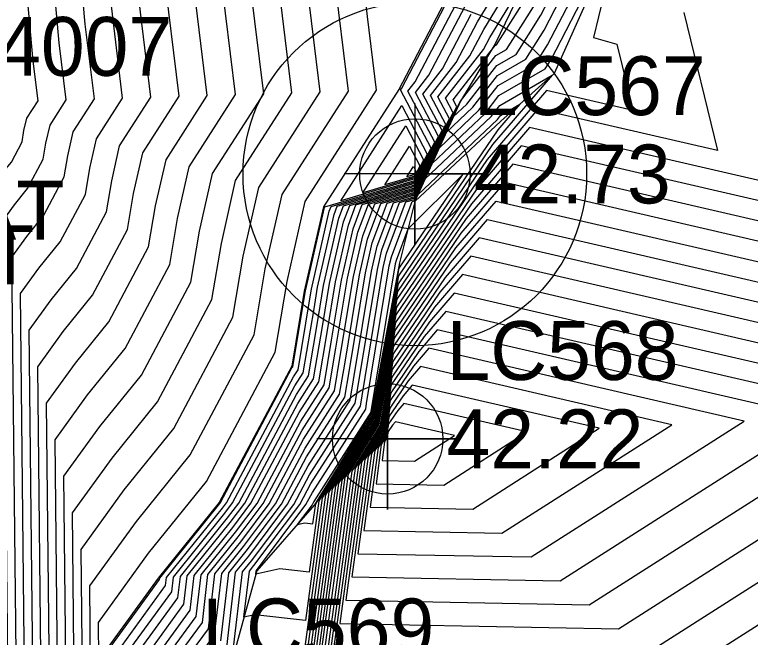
# Model space of a CAD drawing. Extents: x 2188792 to 2191981, y 386090 to 389710.
# Drawn here: x 2190390.17 to 2190421.41, y 387889.27 to 387915.72 of the extents above; entities that cross this region are included whole.
import ezdxf

# ---------------------------------------------------------------- set-up
doc = ezdxf.new("R2010")
doc.units = 0
for name, color, linetype in [('COGO Default Chain', 7, 'Continuous'), ('DTM Contours Major', 7, 'Continuous'), ('DTM Contours Minor', 7, 'Continuous'), ('Exist DTM Breakline Underwater Cogo Comment', 7, 'Continuous'), ('Exist DTM Regular Point Underwater CELL', 7, 'Continuous'), ('Exist DTM Regular Point Underwater Cogo Elevation', 7, 'Continuous'), ('Exist DTM Regular Point Underwater Cogo Number', 7, 'Continuous'), ('Exist Structure Major Deck Tunnel Box Culvert Cogo Comment', 7, 'Continuous'), ('PH Exist DTM Breakline', 7, 'Continuous')]:
    doc.layers.add(name, color=color, linetype=linetype)

msp = doc.modelspace()

# ---------------------------------------------------------------- linework, layer by layer
at = {"layer": 'COGO Default Chain'}
msp.add_circle((2190407.162, 387908.956), 7.295, dxfattribs=at)
at = {"layer": 'DTM Contours Major'}
for points in [[(2190392.339, 387883.54), (2190392.515, 387886.284), (2190393.044, 387887.647), (2190392.985, 387893.01), (2190394.82, 387895.532), (2190396.927, 387898.149), (2190399.436, 387902.874), (2190399.874, 387905.462), (2190400.536, 387908.38), (2190403.139, 387912.441), (2190402.018, 387921.617), (2190401.789, 387924.151), (2190399.901, 387926.477), (2190398.187, 387927.588), (2190395.568, 387929.006), (2190392.953, 387930.19), (2190387.52, 387931.086), (2190385.94, 387931.16), (2190384.158, 387930.912), (2190377.432, 387931.225), (2190374.218, 387928.651), (2190367.692, 387928.954)], [(2190390.839, 387883.03), (2190390.957, 387884.866), (2190391.31, 387885.778), (2190391.145, 387900.768), (2190392.23, 387902.26), (2190393.476, 387903.807), (2190394.959, 387906.6), (2190395.218, 387908.13), (2190395.61, 387909.855), (2190397.148, 387912.255), (2190396.486, 387917.68), (2190395.845, 387924.762), (2190394.821, 387926.024), (2190393.891, 387926.628), (2190392.469, 387927.397), (2190391.05, 387928.04), (2190388.101, 387928.526), (2190387.244, 387928.566), (2190382.22, 387927.868), (2190380.808, 387927.934), (2190371.743, 387920.674), (2190370.895, 387920.714)], [(2190389.339, 387882.521), (2190389.398, 387883.449), (2190389.577, 387883.91), (2190389.306, 387908.527), (2190389.641, 387908.987), (2190390.025, 387909.464), (2190390.482, 387910.326), (2190390.562, 387910.798), (2190390.683, 387911.33), (2190391.158, 387912.07), (2190390.953, 387913.743), (2190389.902, 387925.373)], [(2190430.407, 387919.746), (2190432.134, 387912.357), (2190434.375, 387903.174), (2190410.964, 387908.589), (2190409.12, 387906.439), (2190406.313, 387902.31), (2190405.576, 387898.405), (2190404.064, 387895.954), (2190402.437, 387883.91), (2190423.223, 387883.512), (2190437.744, 387892.777), (2190441.21, 387889.535), (2190448.102, 387892.246), (2190449.381, 387900.272), (2190450.288, 387901.478)], [(2190415.379, 387917.408), (2190414.75, 387914.759), (2190415.739, 387914.475), (2190416.429, 387911.646), (2190412.745, 387912.498), (2190410.238, 387909.576), (2190406.423, 387903.964), (2190405.422, 387898.657), (2190403.367, 387895.326), (2190402.368, 387887.929)], [(2190399.434, 387888.594), (2190399.841, 387892.056), (2190400.217, 387892.523), (2190402.015, 387894.921), (2190402.685, 387896.181), (2190404.63, 387899.222), (2190404.74, 387899.873), (2190405.568, 387904.904), (2190405.757, 387905.735), (2190406.513, 387907.75), (2190407.158, 387907.939), (2190407.889, 387909.397), (2190410.143, 387911.532), (2190410.734, 387912.292), (2190412.693, 387913.42), (2190412.943, 387913.815), (2190414.666, 387917.15)], [(2190402.839, 387873.394), (2190400.615, 387879.729), (2190400.014, 387881.548), (2190399.965, 387881.832), (2190395.991, 387885.69), (2190395.724, 387885.982), (2190397.198, 387888.611), (2190398.136, 387889.9), (2190398.376, 387891.945), (2190399.657, 387893.536), (2190400.719, 387894.952), (2190402.376, 387898.071), (2190403.525, 387899.867), (2190403.81, 387901.553), (2190404.299, 387904.524), (2190404.743, 387906.481), (2190405.19, 387907.672), (2190407.159, 387908.25), (2190408.943, 387911.805), (2190408.783, 387912.111), (2190410.363, 387914.139), (2190410.574, 387914.41), (2190410.635, 387914.445), (2190412.22, 387916.958)], [(2190397.465, 387874.512), (2190395.4, 387880.754), (2190395.234, 387881.731), (2190393.918, 387883.008), (2190393.943, 387884.478), (2190394.086, 387886.713), (2190394.517, 387887.823), (2190394.988, 387888.664), (2190396.837, 387891.206), (2190396.911, 387891.834), (2190399.097, 387894.549), (2190399.423, 387894.984), (2190402.067, 387899.961), (2190402.42, 387900.512), (2190402.879, 387903.232), (2190403.029, 387904.145), (2190403.73, 387907.228), (2190403.867, 387907.593), (2190407.16, 387908.56), (2190408.16, 387910.552), (2190407.184, 387912.411), (2190407.761, 387913.151), (2190409.293, 387916.079)], [(2190406.936, 387910.14), (2190407.377, 387909.299), (2190407.162, 387908.87), (2190405.881, 387908.494), (2190406.936, 387910.14)], [(2190433.438, 387899.07), (2190409.183, 387904.681), (2190408.001, 387903.303), (2190406.202, 387900.656), (2190405.73, 387898.153), (2190404.761, 387896.582), (2190403.718, 387888.863), (2190417.04, 387888.608), (2190433.438, 387899.07)], [(2190418.068, 387898.305), (2190407.403, 387900.772), (2190406.883, 387900.166), (2190406.092, 387899.002), (2190405.884, 387897.901), (2190405.458, 387897.21), (2190404.999, 387893.816), (2190410.858, 387893.704), (2190418.068, 387898.305)]]:
    msp.add_lwpolyline(points, dxfattribs=at)
at = {"layer": 'DTM Contours Minor'}
for points in [[(2190402.949, 387885.891), (2190404.343, 387896.205), (2190405.638, 387898.305), (2190406.269, 387901.648), (2190408.673, 387905.185), (2190410.252, 387907.026), (2190441.553, 387899.786), (2190441.381, 387900.489), (2190441.249, 387901.056), (2190443.588, 387920.425), (2190446.683, 387921.817), (2190441.565, 387923.861), (2190437.513, 387929.696), (2190437.639, 387930.21), (2190437.668, 387930.249), (2190437.735, 387930.29), (2190438.633, 387935.38), (2190439.212, 387936.391), (2190440.162, 387938.948), (2190441.548, 387942.801), (2190443.604, 387946.656), (2190445.021, 387950.269), (2190447.55, 387953.579), (2190450.118, 387955.095)], [(2190392.939, 387883.744), (2190393.139, 387886.851), (2190393.737, 387888.394), (2190393.72, 387889.906), (2190395.855, 387892.841), (2190398.307, 387895.886), (2190401.227, 387901.383), (2190401.736, 387904.395), (2190402.507, 387907.79), (2190405.536, 387912.515), (2190404.231, 387923.192), (2190404.167, 387923.907), (2190401.934, 387926.658), (2190399.906, 387927.973), (2190396.808, 387929.65), (2190393.715, 387931.051), (2190387.287, 387932.11), (2190385.418, 387932.197), (2190384.934, 387932.13), (2190376.082, 387932.542), (2190375.207, 387931.841), (2190366.411, 387932.251)], [(2190392.639, 387883.642), (2190392.827, 387886.567), (2190393.39, 387888.021), (2190393.353, 387891.458), (2190395.338, 387894.187), (2190397.617, 387897.018), (2190400.332, 387902.128), (2190400.805, 387904.929), (2190401.522, 387908.085), (2190404.337, 387912.478), (2190403.125, 387922.405), (2190402.978, 387924.029), (2190400.917, 387926.567), (2190399.046, 387927.78), (2190396.188, 387929.328), (2190393.334, 387930.621), (2190387.403, 387931.598), (2190385.679, 387931.678), (2190384.546, 387931.521), (2190376.757, 387931.884), (2190374.713, 387930.246), (2190367.051, 387930.603)], [(2190392.039, 387883.438), (2190392.204, 387886), (2190392.697, 387887.273), (2190392.617, 387894.561), (2190394.302, 387896.878), (2190396.237, 387899.281), (2190398.541, 387903.619), (2190398.943, 387905.996), (2190399.551, 387908.675), (2190401.941, 387912.404), (2190400.912, 387920.83), (2190400.6, 387924.273), (2190398.885, 387926.386), (2190397.328, 387927.396), (2190394.949, 387928.684), (2190392.573, 387929.76), (2190387.636, 387930.574), (2190386.201, 387930.641), (2190383.771, 387930.304), (2190378.107, 387930.567), (2190373.723, 387927.055), (2190368.332, 387927.306)], [(2190391.739, 387883.336), (2190391.892, 387885.717), (2190392.35, 387886.9), (2190392.249, 387896.113), (2190393.784, 387898.223), (2190395.546, 387900.412), (2190397.646, 387904.364), (2190398.011, 387906.529), (2190398.566, 387908.97), (2190400.743, 387912.367), (2190399.805, 387920.043), (2190399.412, 387924.395), (2190397.869, 387926.296), (2190396.469, 387927.204), (2190394.329, 387928.362), (2190392.192, 387929.33), (2190387.752, 387930.062), (2190386.462, 387930.122), (2190383.383, 387929.695), (2190378.782, 387929.909), (2190373.228, 387925.46), (2190368.973, 387925.658)], [(2190391.439, 387883.234), (2190391.58, 387885.433), (2190392.004, 387886.526), (2190391.881, 387897.665), (2190393.266, 387899.569), (2190394.856, 387901.544), (2190396.75, 387905.109), (2190397.08, 387907.063), (2190397.58, 387909.265), (2190399.545, 387912.33), (2190398.699, 387919.255), (2190398.223, 387924.518), (2190396.853, 387926.205), (2190395.609, 387927.012), (2190393.709, 387928.041), (2190391.812, 387928.9), (2190387.869, 387929.55), (2190386.723, 387929.603), (2190382.996, 387929.086), (2190379.457, 387929.251), (2190372.733, 387923.865), (2190369.614, 387924.01)], [(2190391.139, 387883.132), (2190391.269, 387885.15), (2190391.657, 387886.152), (2190391.513, 387899.217), (2190392.748, 387900.914), (2190394.166, 387902.675), (2190395.855, 387905.854), (2190396.149, 387907.597), (2190396.595, 387909.56), (2190398.347, 387912.292), (2190397.592, 387918.468), (2190397.034, 387924.64), (2190395.837, 387926.115), (2190394.75, 387926.82), (2190393.089, 387927.719), (2190391.431, 387928.47), (2190387.985, 387929.038), (2190386.983, 387929.084), (2190382.608, 387928.477), (2190380.132, 387928.592), (2190372.238, 387922.269), (2190370.254, 387922.362)], [(2190389.639, 387882.623), (2190389.71, 387883.732), (2190389.924, 387884.284), (2190389.674, 387906.976), (2190390.159, 387907.642), (2190390.715, 387908.333), (2190391.378, 387909.581), (2190391.493, 387910.264), (2190391.668, 387911.035), (2190392.356, 387912.107), (2190392.06, 387914.531), (2190391.09, 387925.251)], [(2190389.939, 387882.725), (2190390.022, 387884.016), (2190390.27, 387884.657), (2190390.042, 387905.424), (2190390.676, 387906.296), (2190391.405, 387907.201), (2190392.273, 387908.835), (2190392.424, 387909.731), (2190392.654, 387910.74), (2190393.554, 387912.144), (2190393.166, 387915.318), (2190392.279, 387925.129)], [(2190402.693, 387884.9), (2190404.203, 387896.08), (2190405.607, 387898.355), (2190406.291, 387901.979), (2190408.896, 387905.812), (2190410.608, 387907.808), (2190437.964, 387901.48), (2190436.758, 387906.423), (2190435.828, 387910.401), (2190437.025, 387920.311)], [(2190427.51, 387918.291), (2190430.786, 387904.869), (2190411.32, 387909.371), (2190409.344, 387907.067), (2190406.335, 387902.64), (2190405.545, 387898.456), (2190403.925, 387895.828), (2190402.181, 387882.919), (2190424.46, 387882.493), (2190435.711, 387889.671), (2190440.776, 387884.933), (2190447.37, 387887.527), (2190444.771, 387880.529), (2190450.213, 387875.966)], [(2190395.872, 387888.643), (2190397.357, 387890.684), (2190397.497, 387891.878), (2190399.321, 387894.144), (2190399.942, 387894.971), (2190402.191, 387899.205), (2190402.862, 387900.254), (2190403.251, 387902.561), (2190403.537, 387904.297), (2190404.135, 387906.929), (2190404.396, 387907.624), (2190407.16, 387908.436), (2190408.473, 387911.054), (2190407.824, 387912.291), (2190408.921, 387913.699), (2190409.82, 387915.418), (2190410.998, 387917.349)], [(2190396.314, 387888.632), (2190397.616, 387890.423), (2190397.79, 387891.9), (2190399.433, 387893.941), (2190400.201, 387894.965), (2190402.252, 387898.827), (2190403.083, 387900.125), (2190403.437, 387902.225), (2190403.791, 387904.372), (2190404.338, 387906.78), (2190404.661, 387907.64), (2190407.16, 387908.374), (2190408.63, 387911.304), (2190408.143, 387912.231), (2190409.502, 387913.973), (2190410.084, 387915.087), (2190411.541, 387917.476)], [(2190396.756, 387888.621), (2190397.876, 387890.161), (2190398.083, 387891.923), (2190399.545, 387893.739), (2190400.46, 387894.959), (2190402.314, 387898.449), (2190403.304, 387899.996), (2190403.623, 387901.889), (2190404.045, 387904.448), (2190404.54, 387906.631), (2190404.925, 387907.656), (2190407.159, 387908.312), (2190408.787, 387911.555), (2190408.463, 387912.171), (2190410.082, 387914.248), (2190410.348, 387914.756), (2190412.033, 387917.519)], [(2190398.081, 387888.589), (2190398.655, 387889.378), (2190398.962, 387891.989), (2190399.881, 387893.131), (2190401.238, 387894.94), (2190402.499, 387897.315), (2190403.967, 387899.609), (2190404.182, 387900.881), (2190404.806, 387904.676), (2190405.149, 387906.183), (2190405.719, 387907.703), (2190407.159, 387908.126), (2190408.792, 387911.38), (2190409.362, 387911.92), (2190410.638, 387913.563), (2190411.458, 387914.035), (2190412.509, 387915.701), (2190413.374, 387917.374)], [(2190398.915, 387889.116), (2190399.255, 387892.011), (2190399.993, 387892.928), (2190401.497, 387894.934), (2190402.561, 387896.937), (2190404.188, 387899.48), (2190404.368, 387900.545), (2190405.06, 387904.752), (2190405.351, 387906.034), (2190405.984, 387907.719), (2190407.158, 387908.064), (2190408.491, 387910.719), (2190409.622, 387911.791), (2190410.67, 387913.139), (2190411.87, 387913.83), (2190412.654, 387915.072), (2190413.804, 387917.3)], [(2190399.174, 387888.855), (2190399.548, 387892.034), (2190400.105, 387892.725), (2190401.756, 387894.927), (2190402.623, 387896.559), (2190404.409, 387899.351), (2190404.554, 387900.209), (2190405.314, 387904.828), (2190405.554, 387905.884), (2190406.248, 387907.734), (2190407.158, 387908.002), (2190408.19, 387910.058), (2190409.883, 387911.661), (2190410.702, 387912.716), (2190412.281, 387913.625), (2190412.798, 387914.444), (2190414.235, 387917.225)], [(2190390.539, 387882.929), (2190390.645, 387884.583), (2190390.964, 387885.405), (2190390.778, 387902.32), (2190391.712, 387903.605), (2190392.786, 387904.938), (2190394.064, 387907.345), (2190394.287, 387908.664), (2190394.624, 387910.15), (2190395.95, 387912.218), (2190395.379, 387916.893)], [(2190396.205, 387872.425), (2190393.555, 387880.437), (2190393.342, 387881.69), (2190393.214, 387881.814), (2190393.249, 387883.887), (2190393.452, 387887.038), (2190394.059, 387888.604), (2190394.104, 387888.685), (2190396.318, 387891.729), (2190396.325, 387891.79), (2190398.873, 387894.954), (2190398.905, 387894.996), (2190401.943, 387900.717), (2190401.978, 387900.77), (2190402.507, 387903.904), (2190402.522, 387903.993), (2190403.324, 387907.526), (2190403.337, 387907.562), (2190407.161, 387908.684), (2190407.847, 387910.051), (2190406.545, 387912.531), (2190406.601, 387912.603), (2190408.766, 387916.741)], [(2190396.835, 387873.468), (2190394.478, 387880.595), (2190394.288, 387881.711), (2190393.566, 387882.411), (2190393.596, 387884.183), (2190393.769, 387886.876), (2190394.288, 387888.214), (2190394.546, 387888.675), (2190396.578, 387891.467), (2190396.618, 387891.812), (2190398.985, 387894.752), (2190399.164, 387894.99), (2190402.005, 387900.339), (2190402.199, 387900.641), (2190402.693, 387903.568), (2190402.775, 387904.069), (2190403.527, 387907.377), (2190403.602, 387907.577), (2190407.161, 387908.622), (2190408.003, 387910.302), (2190406.865, 387912.471), (2190407.181, 387912.877), (2190409.029, 387916.41)], [(2190390.239, 387882.827), (2190390.334, 387884.299), (2190390.617, 387885.031), (2190390.41, 387903.872), (2190391.194, 387904.951), (2190392.095, 387906.07), (2190393.169, 387908.09), (2190393.356, 387909.197), (2190393.639, 387910.445), (2190394.752, 387912.181), (2190394.273, 387916.105)], [(2190410.966, 387873.603), (2190402.387, 387877.52), (2190401.245, 387880.773), (2190400.936, 387881.706), (2190400.912, 387881.852), (2190398.871, 387883.833), (2190396.452, 387886.482), (2190397.64, 387888.6), (2190398.395, 387889.639), (2190398.669, 387891.967), (2190399.769, 387893.333), (2190400.979, 387894.946), (2190402.438, 387897.693), (2190403.746, 387899.738), (2190403.996, 387901.217), (2190404.553, 387904.6), (2190404.946, 387906.332), (2190405.455, 387907.687), (2190407.159, 387908.188), (2190409.092, 387912.041), (2190409.101, 387912.05), (2190410.606, 387913.986), (2190411.046, 387914.24), (2190412.364, 387916.329)], [(2190399.439, 387871.724), (2190398.095, 387875.555), (2190396.323, 387880.913), (2190396.18, 387881.751), (2190394.27, 387883.605), (2190394.289, 387884.774), (2190394.404, 387886.55), (2190394.746, 387887.433), (2190395.43, 387888.653), (2190397.097, 387890.945), (2190397.204, 387891.856), (2190399.209, 387894.346), (2190399.682, 387894.978), (2190402.129, 387899.583), (2190402.641, 387900.383), (2190403.065, 387902.896), (2190403.283, 387904.221), (2190403.932, 387907.078), (2190404.131, 387907.609), (2190407.16, 387908.498), (2190408.317, 387910.803), (2190407.504, 387912.351), (2190408.341, 387913.425), (2190409.557, 387915.749)], [(2190418.589, 387915.81), (2190420.019, 387909.952), (2190412.389, 387911.716), (2190410.015, 387908.949), (2190406.401, 387903.633), (2190405.453, 387898.607), (2190403.506, 387895.451), (2190402.212, 387885.873)], [(2190410.462, 387910.204), (2190406.445, 387904.294), (2190405.391, 387898.708), (2190403.228, 387895.2), (2190402.523, 387889.985), (2190400.372, 387890.225), (2190399.904, 387890.123), (2190400.134, 387892.078), (2190400.329, 387892.32), (2190402.275, 387894.915), (2190402.747, 387895.803), (2190404.851, 387899.093), (2190404.926, 387899.537), (2190405.822, 387904.98), (2190405.959, 387905.586), (2190406.778, 387907.766), (2190407.158, 387907.877), (2190407.588, 387908.736), (2190410.404, 387911.402), (2190410.766, 387911.868), (2190412.987, 387913.147), (2190410.462, 387910.204)], [(2190410.686, 387910.831), (2190406.467, 387904.625), (2190405.361, 387898.758), (2190403.088, 387895.074), (2190402.678, 387892.041), (2190401.428, 387892.181), (2190400.41, 387891.959), (2190400.426, 387892.1), (2190400.441, 387892.118), (2190402.534, 387894.908), (2190402.808, 387895.425), (2190405.072, 387898.964), (2190405.112, 387899.201), (2190406.076, 387905.056), (2190406.162, 387905.437), (2190407.042, 387907.782), (2190407.157, 387907.815), (2190407.288, 387908.075), (2190410.664, 387911.273), (2190410.798, 387911.445), (2190411.617, 387911.916), (2190410.686, 387910.831)], [(2190406.606, 387911.866), (2190407.69, 387909.801), (2190407.161, 387908.746), (2190404.014, 387907.822), (2190406.606, 387911.866)], [(2190423.608, 387908.257), (2190412.033, 387910.935), (2190409.791, 387908.321), (2190406.379, 387903.302), (2190405.484, 387898.557), (2190403.646, 387895.577), (2190402.057, 387883.816)], [(2190406.771, 387911.003), (2190407.534, 387909.55), (2190407.161, 387908.808), (2190404.947, 387908.158), (2190406.771, 387911.003)], [(2190427.197, 387906.563), (2190411.677, 387910.153), (2190409.567, 387907.694), (2190406.357, 387902.971), (2190405.515, 387898.506), (2190403.785, 387895.703), (2190401.924, 387881.929), (2190425.696, 387881.473)], [(2190407.101, 387909.277), (2190407.22, 387909.049), (2190407.162, 387908.933), (2190406.815, 387908.831), (2190407.101, 387909.277)], [(2190405.33, 387898.809), (2190406.49, 387904.956), (2190409.195, 387908.936), (2190406.863, 387906.615), (2190406.365, 387905.287), (2190406.33, 387905.132), (2190405.298, 387898.865), (2190405.293, 387898.835), (2190402.87, 387895.047), (2190402.793, 387894.902), (2190402.167, 387894.068), (2190402.483, 387894.136), (2190402.834, 387894.097), (2190402.949, 387894.949), (2190405.33, 387898.809)], [(2190439.585, 387899.377), (2190409.896, 387906.244), (2190408.449, 387904.557), (2190406.246, 387901.317), (2190405.669, 387898.254), (2190404.482, 387896.331), (2190403.206, 387886.882), (2190419.514, 387886.569), (2190439.585, 387899.377)], [(2190436.512, 387899.223), (2190409.54, 387905.462), (2190408.225, 387903.93), (2190406.224, 387900.987), (2190405.699, 387898.204), (2190404.622, 387896.457), (2190403.462, 387887.872), (2190418.277, 387887.589), (2190436.512, 387899.223)], [(2190430.364, 387898.917), (2190408.827, 387903.899), (2190407.778, 387902.675), (2190406.18, 387900.325), (2190405.761, 387898.103), (2190404.9, 387896.708), (2190403.974, 387889.853), (2190415.804, 387889.627), (2190430.364, 387898.917)], [(2190427.29, 387898.764), (2190408.471, 387903.117), (2190407.554, 387902.048), (2190406.158, 387899.994), (2190405.792, 387898.053), (2190405.04, 387896.833), (2190404.231, 387890.844), (2190414.567, 387890.646), (2190427.29, 387898.764)], [(2190424.216, 387898.611), (2190408.115, 387902.335), (2190407.33, 387901.42), (2190406.136, 387899.663), (2190405.823, 387898.002), (2190405.179, 387896.959), (2190404.487, 387891.835), (2190413.331, 387891.665), (2190424.216, 387898.611)], [(2190421.142, 387898.458), (2190407.759, 387901.553), (2190407.107, 387900.793), (2190406.114, 387899.333), (2190405.853, 387897.952), (2190405.319, 387897.085), (2190404.743, 387892.825), (2190412.094, 387892.685), (2190421.142, 387898.458)], [(2190414.995, 387898.151), (2190407.047, 387899.99), (2190406.659, 387899.538), (2190406.07, 387898.671), (2190405.915, 387897.851), (2190405.597, 387897.336), (2190405.256, 387894.807), (2190409.621, 387894.723), (2190414.995, 387898.151)], [(2190411.921, 387897.998), (2190406.69, 387899.208), (2190406.436, 387898.911), (2190406.048, 387898.34), (2190405.946, 387897.801), (2190405.737, 387897.462), (2190405.512, 387895.797), (2190408.385, 387895.742), (2190411.921, 387897.998)], [(2190408.847, 387897.845), (2190406.334, 387898.426), (2190406.212, 387898.284), (2190406.025, 387898.009), (2190405.977, 387897.75), (2190405.876, 387897.587), (2190405.768, 387896.788), (2190407.148, 387896.761), (2190408.847, 387897.845)]]:
    msp.add_lwpolyline(points, dxfattribs=at)
at = {"layer": 'Exist DTM Regular Point Underwater CELL'}
for points in [[(2190407.162, 387911.956), (2190407.162, 387905.956), (2190407.162, 387908.956), (2190410.162, 387908.956), (2190404.162, 387908.956)], [(2190406.005, 387900.704), (2190406.005, 387894.704), (2190406.005, 387897.704), (2190409.005, 387897.704), (2190403.005, 387897.704)]]:
    msp.add_lwpolyline(points, dxfattribs=at)
for centre in [(2190407.162, 387908.956), (2190406.005, 387897.704)]:
    msp.add_circle(centre, 2.344, dxfattribs=at)
at = {"layer": 'PH Exist DTM Breakline'}
for points in [[(2190414.351, 387929.102), (2190403.967, 387934.622), (2190400.302, 387938.68), (2190397.262, 387940.646), (2190394.116, 387940.386), (2190391.805, 387937.336), (2190392.248, 387934.717), (2190394.041, 387932.937), (2190400.56, 387929.613), (2190405.062, 387927.192), (2190407.981, 387924.12), (2190411.426, 387920.865), (2190412.146, 387918.649), (2190412.072, 387917.601), (2190410.569, 387914.478), (2190409.097, 387912.052), (2190407.157, 387907.788), (2190406.505, 387905.184), (2190405.325, 387898.816), (2190402.894, 387894.9), (2190400.449, 387892.102), (2190399.472, 387888.556), (2190401.91, 387881.874)], [(2190408.475, 387928.441), (2190409.416, 387926.142), (2190410.762, 387925.78), (2190413.428, 387924.068), (2190414.7, 387920.925), (2190414.817, 387917.123), (2190413.078, 387913.228), (2190410.816, 387911.197), (2190407.157, 387907.788)], [(2190408.709, 387916.812), (2190406.476, 387912.544), (2190403.281, 387907.558), (2190402.467, 387903.976), (2190401.93, 387900.798), (2190398.849, 387894.998), (2190396.262, 387891.785), (2190394.009, 387888.688), (2190393.383, 387887.073), (2190393.174, 387883.823), (2190393.138, 387881.686), (2190393.357, 387880.403), (2190396.069, 387872.201), (2190398.782, 387863.999), (2190401.093, 387857.581), (2190403.404, 387851.162), (2190405.714, 387844.744), (2190409.925, 387836.251)]]:
    msp.add_lwpolyline(points, dxfattribs=at)

# ---------------------------------------------------------------- texts
at = {"layer": 'Exist DTM Breakline Underwater Cogo Comment'}
msp.add_text('*EL*EL 4007', height=2.5, dxfattribs=at).set_placement((2190377.71, 387913.126))
at = {"layer": 'Exist DTM Regular Point Underwater Cogo Elevation'}
for s, p in [('42.73', (2190409.662, 387907.706)), ('42.22', (2190408.505, 387896.454))]:
    msp.add_text(s, height=2.5, dxfattribs=at).set_placement(p)
at = {"layer": 'Exist DTM Regular Point Underwater Cogo Number'}
for s, p in [('LC567', (2190409.662, 387911.456)), ('LC568', (2190408.505, 387900.204)), ('LC569', (2190398.134, 387888.42))]:
    msp.add_text(s, height=2.5, dxfattribs=at).set_placement(p)
at = {"layer": 'Exist Structure Major Deck Tunnel Box Culvert Cogo Comment'}
for s, p in [('*BL3101 SEAT', (2190369.788, 387906.168)), ('*EL3101 SEAT', (2190368.499, 387904.273))]:
    msp.add_text(s, height=2.5, dxfattribs=at).set_placement(p)

doc.saveas('drawing.dxf')
